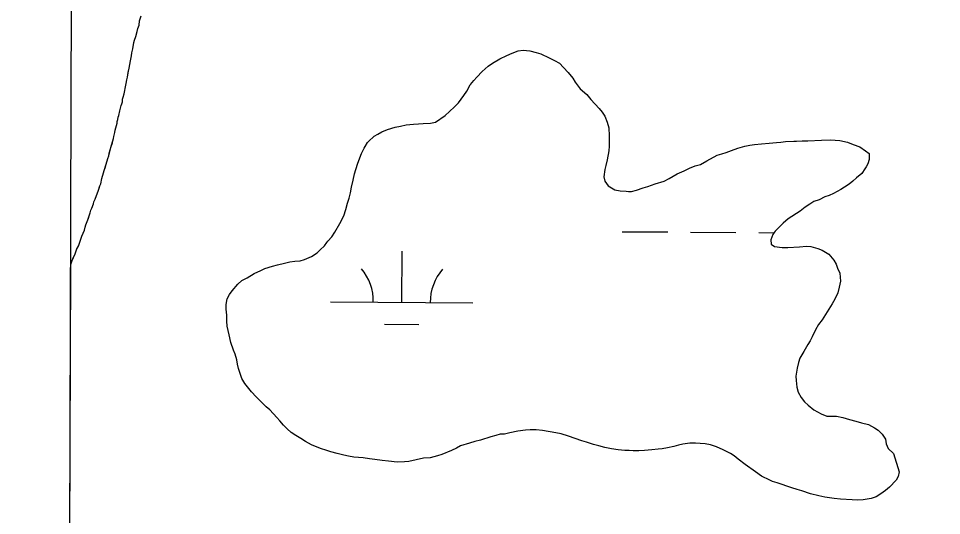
# Model space of a CAD drawing. Extents: x 3172231 to 3210228, y 940198 to 965780.
# Drawn here: x 3176487 to 3177136, y 958170 to 958520 of the extents above; entities that cross this region are included whole.
import ezdxf

# ---------------------------------------------------------------- set-up
doc = ezdxf.new("R2010")
doc.units = 0
for name, color, linetype in [('V-GRID-FRAM', 7, 'Continuous'), ('V-SITE-VEGE', 7, 'Continuous'), ('V-TOPO-SHOR', 7, 'Continuous'), ('V-WETL-SWMP', 7, 'Continuous')]:
    doc.layers.add(name, color=color, linetype=linetype)

msp = doc.modelspace()

# ---------------------------------------------------------------- linework, layer by layer
at = {"layer": 'V-GRID-FRAM'}
msp.add_lwpolyline([(3176539.592, 963919.479), (3207827.662, 963842.116), (3207790.623, 945652.442), (3176486.679, 945729.845), (3176539.592, 963919.479)], dxfattribs=at)
at = {"layer": 'V-SITE-VEGE'}
for p, q in [((3176570.566, 958512.797), (3176571.422, 958515.087)), ((3176571.422, 958515.087), (3176571.866, 958518.011)), ((3176571.866, 958518.011), (3176572.943, 958521.556)), ((3176569.261, 958507.161), (3176570.566, 958512.797)), ((3176567.09, 958498.393), (3176567.756, 958502.78)), ((3176567.756, 958502.78), (3176568.19, 958504.449)), ((3176568.19, 958504.449), (3176569.261, 958507.161)), ((3176566.209, 958493.593), (3176566.439, 958495.682)), ((3176566.439, 958495.682), (3176567.09, 958498.393)), ((3176564.458, 958484.825), (3176565.341, 958490.044)), ((3176565.341, 958490.044), (3176566.209, 958493.593)), ((3176563.803, 958481.694), (3176564.458, 958484.825)), ((3176562.261, 958472.922), (3176562.92, 958476.681)), ((3176562.92, 958476.681), (3176563.357, 958478.559)), ((3176563.357, 958478.559), (3176563.803, 958481.694)), ((3176560.95, 958466.869), (3176562.261, 958472.922)), ((3176559.873, 958463.113), (3176560.301, 958464.364)), ((3176560.301, 958464.364), (3176560.95, 958466.869)), ((3176557.915, 958454.763), (3176558.996, 958458.73)), ((3176558.996, 958458.73), (3176559.424, 958459.77)), ((3176559.424, 958459.77), (3176559.855, 958461.23)), ((3176559.855, 958461.23), (3176559.873, 958463.113)), ((3176556.606, 958448.713), (3176556.83, 958450.382)), ((3176556.83, 958450.382), (3176557.26, 958451.636)), ((3176557.26, 958451.636), (3176557.915, 958454.763)), ((3176554.657, 958441.201), (3176555.955, 958446.208)), ((3176555.955, 958446.208), (3176556.176, 958447.462)), ((3176556.176, 958447.462), (3176556.606, 958448.713)), ((3176553.782, 958436.816), (3176554.431, 958439.53)), ((3176554.431, 958439.53), (3176554.657, 958441.201)), ((3176551.62, 958429.097), (3176553.559, 958435.354)), ((3176553.559, 958435.354), (3176553.782, 958436.816)), ((3176550.104, 958423.254), (3176551.62, 958429.097)), ((3176548.378, 958417.413), (3176549.459, 958421.378)), ((3176549.459, 958421.378), (3176550.104, 958423.254)), ((3176545.361, 958407.403), (3176546.874, 958413.037)), ((3176546.874, 958413.037), (3176548.378, 958417.413)), ((3176544.49, 958403.647), (3176545.361, 958407.403)), ((3176541.486, 958395.307), (3176542.77, 958398.433)), ((3176542.77, 958398.433), (3176543.851, 958402.187)), ((3176543.851, 958402.187), (3176544.49, 958403.647)), ((3176539.776, 958390.931), (3176540.628, 958392.805)), ((3176540.628, 958392.805), (3176541.486, 958395.307)), ((3176537.632, 958385.094), (3176538.271, 958386.552)), ((3176538.271, 958386.552), (3176539.344, 958389.471)), ((3176539.344, 958389.471), (3176539.776, 958390.931)), ((3176535.477, 958378.211), (3176536.554, 958381.758)), ((3176536.554, 958381.758), (3176537.195, 958383.216)), ((3176537.195, 958383.216), (3176537.632, 958385.094)), ((3176533.116, 958371.121), (3176533.55, 958373.209)), ((3176533.55, 958373.209), (3176533.982, 958374.67)), ((3176533.982, 958374.67), (3176535.477, 958378.211)), ((3176529.468, 958361.116), (3176531.193, 958366.746)), ((3176531.193, 958366.746), (3176533.116, 958371.121)), ((3176527.766, 958357.784), (3176529.468, 958361.116)), ((3176524.348, 958349.657), (3176526.48, 958354.45)), ((3176526.48, 958354.45), (3176527.766, 958357.784)), ((3176519.561, 957033.467), (3176523.381, 958346.84)), ((3176523.381, 958346.84), (3176524.348, 958349.657))]:
    msp.add_line(p, q, dxfattribs=at)
at = {"layer": 'V-TOPO-SHOR'}
for points in [[(3176553.559, 958435.354), (3176553.78, 958436.816), (3176554.431, 958439.53), (3176554.657, 958441.201), (3176555.955, 958446.208), (3176556.176, 958447.462), (3176556.606, 958448.711), (3176556.83, 958450.382), (3176557.26, 958451.634), (3176557.915, 958454.765), (3176558.996, 958458.73), (3176559.424, 958459.77), (3176559.855, 958461.23), (3176559.873, 958463.113), (3176560.301, 958464.364), (3176560.95, 958466.869), (3176562.261, 958472.922), (3176562.699, 958475.218), (3176562.92, 958476.681), (3176563.357, 958478.559), (3176563.803, 958481.692), (3176564.458, 958484.823), (3176565.341, 958490.044), (3176566.209, 958493.593), (3176566.439, 958495.682), (3176567.09, 958498.393), (3176567.756, 958502.78), (3176568.19, 958504.449), (3176569.261, 958507.159), (3176570.127, 958510.706), (3176570.566, 958512.795), (3176571.422, 958515.087), (3176571.866, 958518.011), (3176572.943, 958521.556)], [(3176523.381, 958346.846), (3176524.346, 958349.657), (3176525.2, 958351.533), (3176526.48, 958354.45), (3176527.766, 958357.784), (3176528.829, 958359.867), (3176529.468, 958361.116), (3176530.116, 958363.201), (3176531.193, 958366.746), (3176531.834, 958368.204), (3176532.473, 958369.662), (3176533.114, 958371.121), (3176533.55, 958373.209), (3176533.982, 958374.67), (3176535.477, 958378.211), (3176535.907, 958379.462), (3176536.554, 958381.758), (3176537.195, 958383.216), (3176537.632, 958385.094), (3176538.271, 958386.552), (3176539.344, 958389.471), (3176539.776, 958390.931), (3176540.628, 958392.805), (3176541.486, 958395.307), (3176542.77, 958398.433), (3176543.415, 958400.517), (3176543.849, 958402.187), (3176544.49, 958403.647), (3176545.361, 958407.403), (3176546.44, 958411.366), (3176546.874, 958413.037), (3176547.519, 958414.913), (3176548.378, 958417.413), (3176549.459, 958421.378), (3176550.104, 958423.254), (3176550.538, 958425.132), (3176551.4, 958428.053), (3176551.62, 958429.097), (3176552.695, 958432.434), (3176553.127, 958433.894), (3176553.559, 958435.354)]]:
    msp.add_lwpolyline(points, dxfattribs=at)
at = {"layer": 'V-WETL-SWMP'}
for p, q in [((3176911.093, 958369.941), (3176943.092, 958369.723)), ((3176959.092, 958369.614), (3176991.091, 958369.396)), ((3177007.091, 958369.287), (3177017.793, 958369.214)), ((3176756.159, 958320.252), (3176756.404, 958356.251)), ((3176706.16, 958320.593), (3176806.158, 958319.912)), ((3176744.054, 958304.903), (3176768.054, 958304.74))]:
    msp.add_line(p, q, dxfattribs=at)
for points in [[(3176678.505, 958228.86), (3176675.521, 958231.431), (3176673, 958233.998), (3176670.483, 958237.028), (3176668.422, 958239.359), (3176663.381, 958244.724), (3176660.856, 958246.829), (3176658.334, 958249.396), (3176653.748, 958253.832), (3176650.541, 958257.33), (3176647.797, 958260.824), (3176645.736, 958263.156), (3176643.687, 958266.875), (3176641.437, 958273.834), (3176640.77, 958276.847), (3176640.103, 958279.86), (3176638.982, 958283.803), (3176637.85, 958286.589), (3176636.049, 958292.156), (3176634.709, 958297.488), (3176633.376, 958303.514), (3176633.175, 958306.985), (3176633.215, 958311.38), (3176632.789, 958315.547), (3176632.818, 958318.785), (3176633.316, 958322.713), (3176634.962, 958325.705), (3176636.837, 958328.464), (3176640.811, 958333.055), (3176643.609, 958335.574), (3176647.56, 958337.62), (3176652.444, 958340.584), (3176657.088, 958342.624), (3176659.876, 958343.987), (3176665.212, 958345.789), (3176668.69, 958346.683), (3176673.788, 958347.794), (3176677.497, 958348.686), (3176680.971, 958349.118), (3176684.676, 958349.547), (3176687.691, 958350.445), (3176692.798, 958352.481), (3176696.752, 958354.99), (3176698.855, 958357.284), (3176701.886, 958360.033), (3176703.526, 958362.331), (3176704.228, 958363.25), (3176707.031, 958366.232), (3176709.143, 958369.683), (3176712.666, 958375.665), (3176715.492, 958381.191), (3176716.919, 958385.573), (3176718.115, 958389.957), (3176719.071, 958393.418), (3176720.031, 958397.342), (3176720.76, 958401.268), (3176721.96, 958406.114), (3176722.925, 958410.501), (3176723.879, 958413.73), (3176725.306, 958418.112), (3176727.91, 958424.797), (3176729.796, 958428.712), (3176730.5, 958429.863), (3176732.144, 958432.623), (3176732.844, 958433.311), (3176736.809, 958436.977), (3176739.368, 958438.573), (3176742.158, 958440.167), (3176746.104, 958441.751), (3176751.438, 958443.322), (3176755.378, 958444.212), (3176759.319, 958445.102), (3176764.411, 958445.519), (3176767.883, 958445.719), (3176771.123, 958445.921), (3176776.444, 958446.105), (3176779.922, 958446.999), (3176786.671, 958451.565), (3176789.702, 958454.313), (3176793.203, 958457.751), (3176794.836, 958459.356), (3176796.003, 958460.502), (3176799.749, 958465.557), (3176801.86, 958468.777), (3176804.212, 958473.15), (3176804.446, 958473.38), (3176806.783, 958476.134), (3176808.886, 958478.429), (3176812.624, 958482.559), (3176816.82, 958486.222), (3176819.845, 958488.277), (3176825.194, 958491.467), (3176830.072, 958493.736), (3176833.787, 958495.322), (3176837.967, 958497.135), (3176841.44, 958497.567), (3176846.293, 958497.06), (3176850.677, 958495.865), (3176853.907, 958494.911), (3176859.896, 958492.081), (3176863.58, 958490.198)], [(3176863.58, 958490.198), (3176867.032, 958488.316), (3176869.781, 958485.285), (3176873.219, 958481.784), (3176876.422, 958477.823), (3176878.016, 958475.033), (3176881.675, 958470.374), (3176886.266, 958466.401), (3176889.01, 958462.907), (3176894.968, 958456.608), (3176897.026, 958454.045), (3176898.85, 958451.022), (3176900.663, 958446.842), (3176901.784, 958442.9), (3176901.966, 958437.347), (3176901.926, 958432.953), (3176901.905, 958430.64), (3176901.899, 958429.946), (3176901.639, 958426.71), (3176900.658, 958420.473), (3176899.697, 958416.55), (3176898.977, 958413.549), (3176898.237, 958408.467), (3176898.904, 958405.454), (3176901.188, 958402.195), (3176906.02, 958399.376), (3176909.715, 958398.649), (3176913.876, 958398.381), (3176915.493, 958398.135), (3176917.574, 958398.116), (3176921.283, 958399.008), (3176925.925, 958400.817), (3176929.172, 958401.713), (3176934.277, 958403.518), (3176940.54, 958405.544), (3176944.257, 958407.361), (3176949.837, 958410.549), (3176954.715, 958412.818), (3176958.432, 958414.636), (3176962.379, 958416.219), (3176966.088, 958417.111), (3176970.738, 958419.845), (3176977.943, 958423.713), (3176981.19, 958424.609), (3176984.205, 958425.507), (3176987.92, 958427.093), (3176992.329, 958428.673), (3176997.43, 958430.015), (3177000.905, 958430.678)], [(3177000.905, 958430.678), (3177004.147, 958431.111), (3177009.011, 958431.762), (3177014.334, 958432.177), (3177019.658, 958432.592), (3177022.667, 958432.796), (3177025.909, 958433.229), (3177031.696, 958433.64), (3177033.777, 958433.622), (3177037.711, 958433.818), (3177041.643, 958433.782), (3177051.13, 958434.16), (3177057.61, 958434.565), (3177064.082, 958434.044), (3177069.623, 958432.838), (3177073.54, 958431.183), (3177078.151, 958429.523), (3177082.29, 958426.71), (3177084.817, 958424.837), (3177084.78, 958420.674), (3177083.828, 958417.675), (3177082.653, 958415.604), (3177081.715, 958414.225), (3177079.603, 958410.774), (3177075.875, 958407.801), (3177073.31, 958405.51), (3177070.745, 958403.22), (3177067.488, 958401.168), (3177064.93, 958399.572), (3177059.585, 958396.844), (3177056.564, 958395.252), (3177053.549, 958394.354), (3177049.598, 958392.307), (3177045.887, 958391.184), (3177043.095, 958389.358), (3177039.837, 958387.075), (3177036.342, 958384.33), (3177033.553, 958382.736), (3177030.296, 958380.683), (3177027.735, 958378.856), (3177024.239, 958375.88), (3177021.438, 958373.13), (3177018.638, 958370.379), (3177017.936, 958369.46), (3177016.996, 958367.849), (3177015.575, 958364.161), (3177015.78, 958361.152), (3177018.309, 958359.511), (3177023.623, 958358.769), (3177027.555, 958358.734), (3177035.887, 958359.353), (3177040.749, 958359.772), (3177043.753, 958359.514), (3177048.598, 958358.083), (3177051.826, 958356.897), (3177056.426, 958354.08), (3177059.858, 958349.886), (3177061.453, 958347.096), (3177062.584, 958344.31), (3177064.172, 958340.826), (3177064.585, 958335.271), (3177063.62, 958330.885), (3177062.66, 958326.962), (3177060.539, 958322.586), (3177058.658, 958319.133), (3177056.312, 958315.453), (3177051.62, 958308.093), (3177049.044, 958304.647), (3177046.929, 958300.965), (3177044.573, 958296.128), (3177043.158, 958293.134), (3177041.517, 958290.604), (3177038.929, 958285.77), (3177036.11, 958280.938), (3177035.158, 958277.94), (3177034.197, 958274.016), (3177033.223, 958268.473), (3177033.427, 958265.465), (3177033.846, 958260.603), (3177034.74, 958257.126), (3177037.02, 958253.404), (3177039.306, 958250.377), (3177041.829, 958248.041), (3177045.963, 958244.766), (3177051.027, 958241.945), (3177054.944, 958240.291), (3177057.951, 958240.264), (3177061.883, 958240.228), (3177066.269, 958239.264), (3177070.882, 958237.835), (3177075.269, 958236.87), (3177079.421, 958235.676), (3177084.268, 958234.476), (3177088.411, 958232.126), (3177091.171, 958230.482), (3177093.922, 958227.682), (3177096.204, 958224.192), (3177096.637, 958220.95), (3177098.225, 958217.466), (3177101.895, 958213.963), (3177105.944, 958201.205)], [(3177105.944, 958201.205), (3177105.221, 958197.973), (3177103.809, 958195.21), (3177099.139, 958190.395), (3177096.343, 958188.107), (3177092.851, 958185.594), (3177089.594, 958183.541), (3177086.115, 958182.416), (3177080.555, 958181.54), (3177076.621, 958181.344), (3177072.69, 958181.38), (3177064.599, 958181.915), (3177060.208, 958182.417), (3177056.974, 958182.908), (3177053.509, 958183.402), (3177049.354, 958184.364), (3177043.585, 958185.804), (3177037.356, 958187.71), (3177034.127, 958188.664), (3177030.436, 958189.854), (3177020.059, 958193.417), (3177016.83, 958194.371), (3177014.067, 958195.783), (3177009.92, 958197.671), (3177008.999, 958198.142), (3177004.863, 958201.186), (3176997.507, 958206.341), (3176992.683, 958210.085), (3176989.929, 958212.422), (3176987.168, 958214.066), (3176982.102, 958216.656), (3176977.495, 958218.779), (3176973.113, 958220.206), (3176969.418, 958220.933), (3176965.951, 958221.196), (3176962.713, 958221.225), (3176958.781, 958221.26), (3176953.687, 958220.612), (3176950.674, 958219.945), (3176947.427, 958219.049), (3176943.023, 958217.931), (3176939.316, 958217.271), (3176936.307, 958217.066), (3176931.908, 958216.643), (3176926.816, 958216.226), (3176922.882, 958216.03), (3176918.948, 958215.834), (3176915.943, 958216.092), (3176912.936, 958216.119), (3176908.315, 958216.623), (3176903.695, 958217.359), (3176898.846, 958218.327), (3176894.694, 958219.521), (3176891.001, 958220.479), (3176885.925, 958221.913), (3176882.696, 958222.867), (3176873.473, 958226.188), (3176868.168, 958227.854), (3176864.474, 958228.582), (3176855.005, 958230.286), (3176850.615, 958230.787), (3176846.45, 958230.593), (3176843.21, 958230.391), (3176837.652, 958229.747), (3176832.091, 958228.64), (3176828.382, 958227.748), (3176825.373, 958227.544), (3176822.358, 958226.646), (3176818.881, 958225.752), (3176811.459, 958223.505), (3176807.517, 958222.384), (3176803.806, 958221.261), (3176797.544, 958219.466), (3176794.523, 958217.874), (3176791.037, 958216.055), (3176784.305, 958213.34), (3176781.29, 958212.441), (3176776.189, 958211.099), (3176771.328, 958210.68), (3176766.229, 958209.569), (3176761.13, 958208.459), (3176758.122, 958208.254), (3176753.031, 958208.069), (3176746.791, 958208.587), (3176742.4, 958209.089), (3176737.318, 958209.829), (3176733.39, 958210.326), (3176729.002, 958211.06), (3176722.53, 958211.58), (3176718.602, 958212.078), (3176715.371, 958212.801), (3176710.755, 958213.999), (3176706.371, 958215.195), (3176702.681, 958216.384), (3176699.682, 958217.336), (3176696.686, 958218.52), (3176692.769, 958220.174), (3176688.395, 958222.526), (3176685.175, 958224.637), (3176681.725, 958226.749), (3176678.505, 958228.86)]]:
    msp.add_lwpolyline(points, dxfattribs=at)
for centre, start, end in [((3176700.921, 958321.103), 358.838167, 40.381825), ((3176811.404, 958320.351), 138.838161, 180.381819)]:
    msp.add_arc(centre, 35.246, start, end, dxfattribs=at)

doc.saveas('drawing.dxf')
